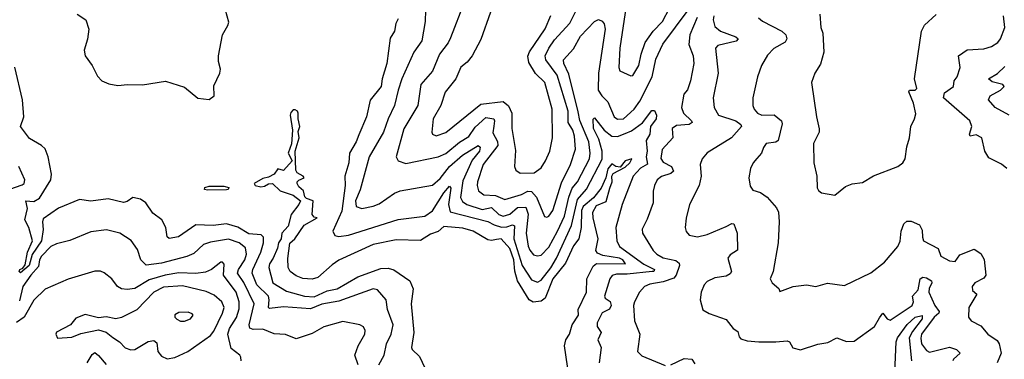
# Model space of a CAD drawing. Extents: x 1245432 to 1420865, y 606325 to 671314.
# Tile 298 of 382: x 1375711 to 1380872, y 644853 to 646635. Entities that reach past the tile are written whole.
import ezdxf

# ---------------------------------------------------------------- set-up
doc = ezdxf.new("R2010")
doc.units = 0

msp = doc.modelspace()

# ---------------------------------------------------------------- linework, layer by layer
at = {"layer": '0CON20XD'}
for points in [[(1378905.4, 646815.4), (1378857.4, 646485), (1378852.7, 646385), (1378857.1, 646367.1), (1378915, 646340.8), (1378925, 646342.5), (1378957.5, 646395), (1378968.4, 646455), (1378989.2, 646515), (1379031.9, 646575), (1379081.2, 646625), (1379118.2, 646695)], [(1378040.9, 646725), (1377970.1, 646539.9), (1377956.9, 646513.1), (1377911.8, 646455), (1377876, 646365), (1377814.8, 646295.2), (1377797.6, 646185), (1377725, 646062.9), (1377685.5, 645915), (1377695, 645894.3), (1377735, 645880.8), (1377905, 645915.3), (1377945, 645933.8), (1378017.4, 645992.6), (1378065, 646022.5), (1378099.3, 646070.7), (1378155, 646121.6), (1378195.9, 646115), (1378201, 646105), (1378196.1, 646076.1), (1378191.4, 646041.4), (1378216.6, 645996.6), (1378217.4, 645975), (1378140.7, 645875), (1378110.5, 645785), (1378109.1, 645765), (1378116.9, 645736.9), (1378145, 645717.2), (1378205, 645712.5), (1378255, 645691.8), (1378342, 645718), (1378375, 645734.8), (1378395, 645733.2), (1378420.6, 645705), (1378463.1, 645603.1), (1378475, 645598.6), (1378485, 645604.4), (1378505.8, 645635), (1378550.7, 645779.3), (1378599.2, 645875), (1378624.3, 645955.7), (1378620.4, 646025), (1378610.4, 646055), (1378585.5, 646095), (1378586.4, 646155), (1378527.8, 646345), (1378468.7, 646425), (1378466.6, 646445), (1378484.8, 646485), (1378515, 646529.7), (1378595, 646617.5), (1378655, 646735.4)], [(1376013.3, 646665), (1376058.5, 646635), (1376073.3, 646585), (1376067.6, 646532.4), (1376049.1, 646475), (1376053.8, 646445), (1376091.5, 646395), (1376118.8, 646338.8), (1376141.2, 646315), (1376178.7, 646298.7), (1376225, 646290.6), (1376275.8, 646295.8), (1376355, 646292.9), (1376475, 646312), (1376575, 646281.2), (1376645, 646223.8), (1376705, 646216.7), (1376730, 646235), (1376728.3, 646288.3), (1376760, 646355), (1376763.3, 646375), (1376752.9, 646415), (1376752.9, 646445), (1376774.1, 646555), (1376802.9, 646605), (1376807.1, 646622.9), (1376790.4, 646685)], [(1377839.2, 646685), (1377836.8, 646625), (1377819.5, 646525), (1377777.2, 646465), (1377714.7, 646325), (1377694.5, 646265.5), (1377676.1, 646185), (1377642.5, 646115), (1377619.1, 646045), (1377542.8, 645915), (1377496.6, 645743.4), (1377472, 645685), (1377475, 645655.8), (1377505, 645645.5), (1377565, 645657.7), (1377595, 645670), (1377675.3, 645724.7), (1377705, 645738.2), (1377875, 645767.1), (1377915, 645802.5), (1377964.7, 645865.3), (1378032, 645925), (1378115, 645975.4), (1378125.7, 645965.7), (1378121.9, 645945), (1378082.3, 645897.7), (1378035, 645790), (1378022.6, 645702.6), (1378032, 645682), (1378055.7, 645665.7), (1378135, 645639.4), (1378185, 645650), (1378223.1, 645613.1), (1378245, 645604.5), (1378281.2, 645615), (1378319.9, 645650.1), (1378365, 645651.6), (1378376.8, 645615), (1378366.3, 645515), (1378377.1, 645447.1), (1378385.6, 645425.6), (1378405, 645402.3), (1378425, 645396.7), (1378445, 645400.7), (1378485, 645442.7), (1378531.2, 645525), (1378567.3, 645605), (1378590.6, 645705), (1378607.9, 645752.1), (1378635.5, 645784.5), (1378697.7, 645905), (1378701.8, 645935), (1378694.5, 645995), (1378646.9, 646106.9), (1378639, 646151), (1378589.7, 646349.7), (1378564.4, 646405), (1378561.9, 646425), (1378615, 646481.5), (1378651.5, 646548.5), (1378725, 646626.4), (1378745, 646635.4), (1378765, 646626.7), (1378775, 646614), (1378779.7, 646585), (1378746.1, 646355), (1378744.3, 646265), (1378763.2, 646235), (1378794.2, 646205), (1378827.9, 646125), (1378845, 646113.6), (1378876.5, 646115), (1378932.2, 646165), (1378961.9, 646208.1), (1379027.4, 646335), (1379045, 646428), (1379083.3, 646506.7), (1379215, 646684.5)], [(1378179.1, 646675), (1378127.9, 646532.1), (1378082.3, 646445), (1378057.3, 646412.7), (1378024.1, 646385.9), (1377996.9, 646325), (1377942.3, 646255), (1377919.3, 646185), (1377878.9, 646115), (1377871.1, 646045), (1377876, 646035), (1377895, 646026.5), (1377945, 646042.8), (1378128.7, 646191.3), (1378245, 646206.2), (1378272.9, 646182.9), (1378290.9, 646145), (1378290.9, 646065), (1378311.1, 645948.9), (1378304.4, 645865), (1378312.5, 645845), (1378335, 645830.6), (1378408, 645832), (1378445, 645857.5), (1378467.5, 645895), (1378490, 645945), (1378504.6, 646015.4), (1378501.6, 646165), (1378463.7, 646305), (1378415, 646353.6), (1378380.1, 646410.1), (1378375.6, 646444.4), (1378383.4, 646466.6), (1378465, 646586.7), (1378495, 646656.9)], [(1379262.5, 646647.5), (1379223.5, 646556.5), (1379219.4, 646505), (1379240.9, 646445), (1379245.9, 646405), (1379227.7, 646315), (1379212.3, 646267.7), (1379193.3, 646245), (1379180, 646175), (1379190.7, 646145), (1379232.9, 646105), (1379235.8, 646095), (1379220, 646085), (1379155, 646080.6), (1379131.5, 646065), (1379135.4, 646015), (1379079.5, 645955), (1379072.8, 645907.2), (1379085, 645887.7), (1379127.5, 645865), (1379139.3, 645840.7), (1379125, 645827.5), (1379075, 645812.7), (1379052.9, 645795), (1379039.2, 645765), (1379032.7, 645735), (1379031.9, 645675), (1379001.2, 645588.8), (1378974.6, 645535.4), (1378975.6, 645515.6), (1379031.9, 645425), (1379051.1, 645405), (1379085, 645386.7), (1379151.3, 645371.3), (1379167.5, 645357.5), (1379169.2, 645345), (1379151.9, 645295), (1379140.3, 645279.7), (1379085, 645259.5), (1379015, 645247.8), (1378987.1, 645235), (1378960.8, 645205), (1378934.7, 645155.3), (1378929.6, 645135), (1378934.3, 645055), (1378961.9, 644985), (1378949.2, 644895), (1378971.7, 644871.7), (1379095, 644820.6)], [(1379349.5, 646655), (1379346.4, 646635), (1379355, 646600)], [(1379584.5, 646644.5), (1379605, 646627.1), (1379705.7, 646575.7), (1379726.5, 646555), (1379732.7, 646535), (1379723.4, 646516.6), (1379665, 646483.3), (1379630.9, 646449.1), (1379600.5, 646395), (1379578.9, 646335), (1379554.4, 646225), (1379554.4, 646185), (1379561.1, 646165), (1379579.4, 646145), (1379602, 646135), (1379666.7, 646136.8), (1379705.3, 646105.3), (1379708.7, 646088.7), (1379687.8, 646002.2), (1379675, 645992.3), (1379624, 645985), (1379609.4, 645965), (1379599.4, 645935), (1379575, 645907.5), (1379556, 645885), (1379542, 645855), (1379534, 645805), (1379541.2, 645761.2), (1379555, 645741.2), (1379595, 645728.6), (1379629.2, 645705), (1379678.8, 645648.8), (1379688.1, 645625), (1379692.9, 645575), (1379687.8, 645465), (1379660.8, 645315), (1379646, 645275), (1379656.2, 645255), (1379690, 645225), (1379695, 645210), (1379765, 645235.7), (1379835, 645244.5), (1379885, 645235.6), (1379945, 645253.3), (1380035, 645240), (1380173.4, 645306.6), (1380245, 645363.3), (1380315, 645446.2), (1380327.3, 645472.7), (1380332.6, 645525), (1380346.6, 645565), (1380361, 645579), (1380385, 645578.4), (1380428.5, 645558.5), (1380441.8, 645531.8), (1380444, 645494), (1380449.2, 645475), (1380525, 645435.5), (1380539.2, 645395), (1380585, 645370.6), (1380615, 645367.5), (1380639, 645401), (1380715, 645432.2), (1380749.4, 645409.4), (1380767, 645377), (1380775.9, 645294.1), (1380765, 645280), (1380717.5, 645255), (1380704.2, 645235), (1380706.2, 645215), (1380728, 645195), (1380685.8, 645125), (1380684.2, 645075), (1380698.8, 645055), (1380748.7, 645028.7), (1380785.8, 644985), (1380835, 644951.4), (1380844.7, 644934.7), (1380855.6, 644885), (1380834.5, 644835)], [(1379906.2, 646665), (1379911.2, 646595), (1379921.2, 646565), (1379926.5, 646465), (1379908.3, 646401.7), (1379880, 646355), (1379862, 646305), (1379887.5, 646125), (1379902.2, 646062.2), (1379901.5, 646045), (1379872.9, 645985), (1379874.5, 645885), (1379889.5, 645815), (1379892.4, 645752.4), (1379898.3, 645738.3), (1379915, 645726), (1379985, 645714), (1380040.7, 645759.3), (1380075, 645774), (1380128.8, 645781.2), (1380186.2, 645816.2), (1380315, 645865.8), (1380340, 645885), (1380352.5, 645905), (1380361.4, 645968.6), (1380376, 646015), (1380382.5, 646075), (1380402.5, 646115), (1380408, 646142), (1380397.3, 646197.3), (1380372.8, 646257.2), (1380375, 646266), (1380405, 646266), (1380414, 646275), (1380402.5, 646325), (1380438.9, 646575), (1380455, 646605.8), (1380515, 646662)], [(1380885, 645853.8), (1380857.8, 645877.8), (1380790.6, 645910.6), (1380770.5, 645945), (1380754, 646015), (1380725, 646032), (1380693.8, 646025), (1380690.8, 646035), (1380703.1, 646075), (1380692.5, 646105), (1380553.9, 646225), (1380558.9, 646251.1), (1380606.9, 646285), (1380609.4, 646315), (1380625.6, 646335), (1380641.5, 646385), (1380632.5, 646445), (1380677.8, 646477.8), (1380765, 646481.9), (1380806.2, 646495), (1380838.1, 646515), (1380853.1, 646535), (1380875.5, 646594.5), (1380869.1, 646655)], [(1377695, 646640), (1377682.7, 646615), (1377676.6, 646575), (1377652.6, 646537.4), (1377636.2, 646405), (1377610.6, 646325), (1377605.3, 646285), (1377547.7, 646212.3), (1377529.7, 646125), (1377488.3, 646031.7), (1377474.8, 645995), (1377440, 645935), (1377436.5, 645885), (1377415.6, 645815), (1377416.6, 645765), (1377399.2, 645630.8), (1377352.7, 645525), (1377363.3, 645503.3), (1377385, 645497.3), (1377435, 645505.3), (1377695, 645586.2), (1377835, 645605.3), (1377875, 645632.5), (1377935, 645727.3), (1377965, 645762.2), (1377971.7, 645751.7), (1377958.4, 645665), (1377967.6, 645627.6), (1378165, 645576.4), (1378198.3, 645558.3), (1378237.2, 645547.2), (1378265, 645548.2), (1378295, 645558.4), (1378304.3, 645554.3), (1378302.2, 645485), (1378345.1, 645345.1), (1378395, 645270), (1378425, 645258), (1378445, 645268), (1378495, 645333.8), (1378524.6, 645384.6), (1378604.3, 645555), (1378635, 645692.6), (1378683.2, 645746.8), (1378764.3, 645904.3), (1378765.1, 645945), (1378747.7, 646007.7), (1378719.8, 646065), (1378716.9, 646113.1), (1378725, 646120.8), (1378775.8, 646055), (1378815, 646024.8), (1378845, 646022.7), (1378885, 646038.8), (1378918.5, 646051.5), (1378975.8, 646094.2), (1379025, 646158.2), (1379038.6, 646158.6), (1379049.7, 646135), (1379047.4, 646115), (1379017.5, 646075), (1379014.8, 646035), (1378995, 646001.4), (1379000.9, 645945), (1378994.9, 645914.9), (1379002.2, 645877.8), (1378965, 645856.1), (1378927.1, 645815), (1378868.7, 645665), (1378836.8, 645545), (1378842, 645475), (1378854.6, 645445), (1378982.5, 645352.5), (1379038.5, 645325), (1379035.8, 645315), (1379026.6, 645313.4), (1378895, 645299.7), (1378839.5, 645300.5), (1378816.8, 645293.2), (1378805.4, 645275), (1378776.2, 645185), (1378779.5, 645175), (1378806.8, 645156.8), (1378812.3, 645135), (1378803.8, 645116.2), (1378765, 645097.2), (1378737.9, 645045), (1378737.5, 645025), (1378758.5, 644995), (1378742.5, 644955), (1378758.5, 644915), (1378749.5, 644835)], [(1379355, 646600), (1379384.8, 646574.8), (1379465, 646545.3), (1379477.1, 646535), (1379467.3, 646522.7), (1379371, 646499), (1379358.8, 646485), (1379372.5, 646355), (1379346.4, 646225), (1379351.1, 646175), (1379374.3, 646135), (1379464.5, 646105), (1379490.9, 646085), (1379494.4, 646075), (1379442.1, 646015), (1379315, 645937.3), (1379288.5, 645905), (1379278.5, 645875), (1379283.5, 645815), (1379272.2, 645765), (1379223.1, 645665), (1379204.5, 645594.5), (1379198.9, 645545), (1379204.6, 645524.6), (1379220, 645505), (1379265, 645496.2), (1379315, 645508), (1379415, 645550.8), (1379445, 645565.5), (1379455, 645564.3), (1379472.1, 645515), (1379474.1, 645425.9), (1379435, 645400.9), (1379423.9, 645385), (1379442.1, 645315), (1379435, 645302.5), (1379415, 645290), (1379355, 645280.5), (1379315, 645262), (1379300, 645245), (1379284.3, 645205), (1379278.6, 645165), (1379293, 645113), (1379325, 645094.4), (1379415, 645062.2), (1379452, 645015), (1379475, 644998.8), (1379482.1, 644972.1), (1379491.7, 644961.7), (1379525, 644950), (1379585, 644945.4), (1379675, 644944.4), (1379735, 644951.2), (1379745.8, 644945.8), (1379763.4, 644913.4), (1379805, 644903.3), (1379895, 644933.6), (1379947.7, 644942.3), (1379995, 644966.9), (1380045, 644947.5), (1380085, 644948), (1380191.5, 645025), (1380218.2, 645071.8), (1380235, 645095.8), (1380258, 645065), (1380275, 645059.2), (1380390, 645135), (1380397.1, 645155), (1380390.5, 645185), (1380421.4, 645218.6), (1380430.6, 645275), (1380445, 645284.4), (1380465, 645280.9), (1380490.8, 645265), (1380493.1, 645255), (1380478.9, 645225), (1380477.2, 645205), (1380507.7, 645135), (1380530.9, 645105), (1380529.4, 645095), (1380505, 645074.8), (1380439.2, 644985), (1380434.2, 644965), (1380438.9, 644935), (1380465, 644900), (1380480.8, 644890.9), (1380585, 644917.3), (1380621.7, 644905), (1380641.6, 644885), (1380605.6, 644855), (1380602.5, 644845)], [(1377593.7, 644825), (1377621.1, 644875), (1377633.2, 644935), (1377658.8, 644985), (1377668.6, 645035), (1377639.3, 645115), (1377632.9, 645165), (1377587.7, 645217.7), (1377565, 645222.7), (1377385, 645158.4), (1377295, 645142.9), (1377235, 645117.6), (1377095, 645129.3), (1377020.1, 645120.1), (1377014.7, 645125), (1377019.4, 645165), (1377015.2, 645185), (1376955.2, 645245), (1376930.6, 645305), (1376933.7, 645325), (1376975.2, 645415), (1376988.7, 645465), (1376989.3, 645495), (1376977.4, 645507.4), (1376912.2, 645512.2), (1376855, 645547.3), (1376795.7, 645564.3), (1376725, 645556.3), (1376635, 645559.6), (1376543.2, 645496.8), (1376495, 645486.7), (1376485.2, 645495.2), (1376477.6, 645545), (1376456.9, 645585), (1376409.5, 645619.5), (1376372.5, 645675), (1376345, 645694.2), (1376305, 645702.5), (1376275, 645681.5), (1376255, 645675.3), (1376174.7, 645694.7), (1376085, 645683.2), (1376025, 645691.2), (1375915, 645646.1), (1375835, 645591.2), (1375830.2, 645575), (1375834.2, 645535), (1375825, 645474.6), (1375776.9, 645403.1), (1375761.2, 645345), (1375715, 645307.3), (1375707.9, 645315), (1375712.7, 645325), (1375727.5, 645332.5), (1375739.2, 645349.2), (1375751.7, 645415), (1375778, 645475), (1375758.8, 645545), (1375737.9, 645585), (1375753, 645645), (1375743.2, 645685), (1375785, 645682.1), (1375815, 645698.1), (1375873.8, 645795), (1375877.9, 645825), (1375861.4, 645915), (1375845, 645957.2), (1375825.9, 645975), (1375762, 646012), (1375715.8, 646075), (1375732.3, 646125), (1375725.5, 646215), (1375685.5, 646385.5)], [(1380897.1, 646135), (1380825, 646174.7), (1380790.4, 646215), (1380798.1, 646235), (1380853.1, 646265), (1380871.1, 646285), (1380865, 646295.4), (1380808.4, 646308.4), (1380788.8, 646325), (1380836.7, 646353.3), (1380875, 646388.9)], [(1378592.4, 644757.6), (1378566.5, 644925), (1378573.8, 644956.2), (1378594, 644985), (1378607.8, 645035), (1378640.9, 645085), (1378639, 645115), (1378682.9, 645205), (1378684.8, 645275), (1378717.1, 645342.9), (1378735, 645356.6), (1378886.9, 645355), (1378873.6, 645375), (1378855, 645384.5), (1378767.7, 645397.7), (1378740.7, 645410.7), (1378731.5, 645425), (1378744, 645485), (1378717.7, 645595), (1378716.2, 645625), (1378735, 645660.8), (1378785, 645680.6), (1378805, 645752), (1378816.5, 645785), (1378814.4, 645815), (1378821.5, 645828.5), (1378885, 645861.9), (1378910, 645885), (1378920, 645905), (1378885.8, 645895), (1378858.3, 645861.7), (1378835.6, 645865.6), (1378815, 645879.4), (1378795, 645852.9), (1378783.4, 645805), (1378759.2, 645750.8), (1378719.1, 645700.9), (1378665, 645654.8), (1378656.6, 645635), (1378654.5, 645545.5), (1378641.5, 645485), (1378615, 645449.7), (1378572, 645358), (1378505.8, 645275), (1378466.3, 645175), (1378445, 645158.2), (1378402.7, 645152.7), (1378382.5, 645165), (1378320, 645265), (1378306.4, 645316.4), (1378300.8, 645375), (1378280.3, 645435), (1378235.1, 645485.1), (1378211.3, 645481.3), (1378185, 645476.4), (1378165, 645480.7), (1378088.1, 645525), (1378035, 645540.7), (1377935, 645549.6), (1377905, 645524.5), (1377865, 645509.6), (1377812.4, 645477.6), (1377685, 645479.8), (1377565, 645456.2), (1377385, 645373.3), (1377350.1, 645349.9), (1377275, 645282.4), (1377245, 645273.7), (1377195, 645277.5), (1377161.4, 645291.4), (1377129.2, 645315), (1377118.5, 645335), (1377116.9, 645383.1), (1377127.4, 645462.6), (1377152.7, 645485), (1377202.7, 645557.3), (1377270, 645595), (1377255, 645600), (1377243.9, 645613.9), (1377250, 645685), (1377215, 645696.9), (1377206.6, 645706.6), (1377198.2, 645738.2), (1377175, 645757.5), (1377165.7, 645775), (1377166, 645785), (1377175, 645794), (1377202.5, 645805), (1377197.5, 645815), (1377165, 645832.5), (1377158.5, 645845), (1377155.4, 645945), (1377176.4, 646015), (1377170.7, 646049.3), (1377180.5, 646075), (1377170.3, 646115), (1377171.1, 646145), (1377167.5, 646155), (1377155, 646162.9), (1377145, 646161.8), (1377131.9, 646148.1), (1377128.9, 646135), (1377140.6, 646055), (1377135.3, 645984.7), (1377118.5, 645935), (1377139.4, 645895), (1377095, 645843.8), (1377065, 645852.5), (1377045, 645824.3), (1377015, 645808.9), (1376985, 645802.2), (1376941.2, 645775), (1376946.2, 645765), (1376975, 645759.1), (1376995, 645762.1), (1377015, 645774.5), (1377036.1, 645776.1), (1377077.2, 645737.2), (1377144, 645715), (1377182.5, 645685), (1377175, 645666), (1377135, 645614), (1377118.4, 645551.6), (1377085.8, 645515), (1377081.1, 645485), (1377067.8, 645465), (1377062.6, 645437.4), (1377039.3, 645385), (1377020.7, 645355), (1377016.9, 645335), (1377038.1, 645255), (1377110.3, 645210.3), (1377205, 645184.9), (1377255, 645181.7), (1377323.1, 645213.1), (1377375, 645222.4), (1377484.6, 645285.4), (1377605, 645330.3), (1377642, 645332), (1377673.2, 645323.2), (1377755.8, 645265.7), (1377773.8, 645223.8), (1377763.3, 645145), (1377777.6, 644995), (1377765.4, 644915), (1377768.9, 644905), (1377807.9, 644867.9), (1377835, 644809.4)], [(1375598.1, 645725), (1375725, 645769.2), (1375735, 645776), (1375738.9, 645795), (1375707.1, 645865)], [(1376695, 645741.3), (1376680.8, 645745), (1376681.4, 645755), (1376705, 645762.3), (1376781.2, 645761.2), (1376808, 645755), (1376803.8, 645745), (1376795, 645742.5), (1376695, 645741.3)], [(1377485.4, 644825), (1377467.3, 644875), (1377485.6, 644925), (1377520.8, 644985), (1377522, 645005), (1377514.2, 645024.2), (1377494.4, 645034.4), (1377405, 645051.8), (1377306.1, 645023.9), (1377245, 644989.7), (1377161.3, 644961.3), (1377105, 644982.9), (1377045, 644987.3), (1376985, 645011.3), (1376935, 645010.7), (1376917.6, 645017.6), (1376914.4, 645035), (1376940.9, 645145), (1376886.5, 645256.5), (1376852.5, 645305), (1376857.9, 645325), (1376891.6, 645375), (1376900.6, 645405), (1376895, 645438.5), (1376861.5, 645465), (1376805, 645483.8), (1376711.9, 645468.1), (1376674.4, 645455), (1376625, 645408.5), (1376587.6, 645392.4), (1376455, 645358.1), (1376375, 645346.9), (1376347.1, 645375), (1376328.9, 645428.9), (1376295, 645476.9), (1376237.1, 645515), (1376167.2, 645532.8), (1376085, 645521.5), (1375975, 645476.9), (1375905, 645460), (1375875, 645446.2), (1375824.9, 645395), (1375814.7, 645375.3), (1375809.3, 645340.7), (1375769, 645295), (1375728.2, 645235), (1375710, 645160)], [(1376872, 644845), (1376870.8, 644865), (1376865.5, 644875.5), (1376820, 644910), (1376803.1, 644985), (1376811.4, 645015), (1376847.2, 645072.8), (1376861.2, 645118.8), (1376861.4, 645155), (1376845.6, 645205), (1376779.7, 645295), (1376782.7, 645352.7), (1376775, 645363.8), (1376765, 645362.5), (1376716.2, 645323.8), (1376685, 645310), (1376635, 645302.9), (1376545, 645306.7), (1376474.5, 645294.5), (1376389.9, 645270.1), (1376315, 645225.3), (1376275, 645219.2), (1376245, 645223.8), (1376224.8, 645234.8), (1376194.5, 645275), (1376155, 645306.7), (1376135, 645315.6), (1376105, 645315.6), (1375965, 645274.4), (1375845, 645221.1), (1375785, 645163.3), (1375735.1, 645074.9), (1375695, 645047.2)], [(1376485, 644855.3), (1376525, 644862.8), (1376592.9, 644895), (1376711, 644979), (1376729, 645001), (1376775.2, 645095), (1376783.3, 645125), (1376771.6, 645155), (1376730.4, 645190.4), (1376689.5, 645209.5), (1376565, 645238.4), (1376465, 645231.7), (1376414.1, 645205), (1376325, 645112.8), (1376245, 645072.5), (1376215, 645065.5), (1376165, 645076.7), (1376125, 645071.4), (1376055, 645089.4), (1376005, 645070), (1375977.5, 645035), (1375905, 644996.7), (1375900, 644985), (1375910, 644965), (1375985, 644970), (1376031.7, 644988.3), (1376125, 645007.5), (1376165, 644995.6), (1376198.7, 644968.7), (1376235, 644944.4), (1376265, 644913.3), (1376293.5, 644903.5), (1376315, 644905.3), (1376385, 644947.2), (1376415, 644952.6), (1376429.8, 644939.8), (1376435.4, 644895), (1376455, 644870.4), (1376485, 644855.3)], [(1376575, 645054), (1376606.7, 645065), (1376620, 645085), (1376615, 645092.5), (1376595, 645100), (1376545, 645099.2), (1376525, 645087.5), (1376523.8, 645075), (1376535, 645063.8), (1376555, 645054), (1376575, 645054)], [(1380298.4, 644785), (1380304.9, 644944.9), (1380313.4, 644966.6), (1380363.6, 645036.4), (1380405, 645075.4), (1380442.8, 645082.7), (1380442.3, 645065), (1380391.3, 644998.7), (1380373.8, 644966.2), (1380386.2, 644845)], [(1376065.5, 644835), (1376090.5, 644879.5), (1376105, 644888.5), (1376125, 644874), (1376165, 644826.5)], [(1379125, 644824.4), (1379195, 644858.2), (1379233.7, 644853.7), (1379250.2, 644830.2)]]:
    msp.add_lwpolyline(points, dxfattribs=at)

doc.saveas('drawing.dxf')
